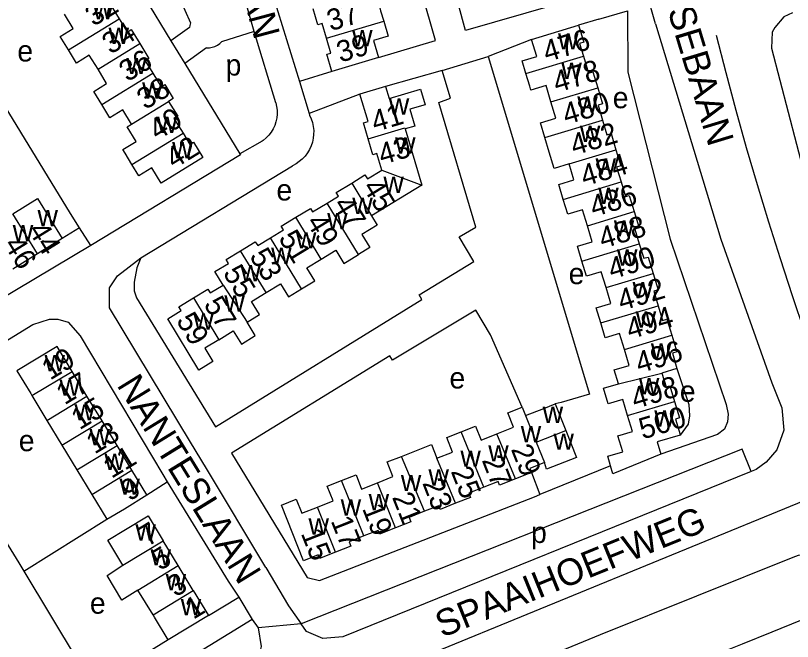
# Model space of a CAD drawing. Extents: x 157768 to 159790, y 387230 to 389604.
# Drawn here: x 158348.2 to 158494.9, y 388341 to 388459.2 of the extents above; entities that cross this region are included whole.
import ezdxf

# ---------------------------------------------------------------- set-up
doc = ezdxf.new("R2010")
doc.units = 0
for name, color, linetype in [('BLT_Basislijn', 7, 'Continuous'), ('BLT_Bebouwing', 7, 'Continuous'), ('BLT_Centroide', 7, 'Continuous'), ('BLT_Huisnummer', 7, 'Continuous'), ('BLT_Huisnummer_ tussenligend', 7, 'Continuous'), ('BLT_Onderverdeling_panden', 7, 'Continuous'), ('BLT_Straatnaam', 7, 'Continuous'), ('BLT_Vlakafsluiter', 7, 'Continuous')]:
    doc.layers.add(name, color=color, linetype=linetype)

msp = doc.modelspace()

# ---------------------------------------------------------------- linework, layer by layer
at = {"layer": 'BLT_Basislijn'}
for p, q in [((158386.62, 388496.33), (158401.8, 388446.7)), ((158377.67, 388465.94), (158381.24, 388457.78)), ((158371.31, 388464.61), (158377.54, 388454.4)), ((158393.29, 388456.2), (158391.86, 388460.99)), ((158458.35, 388458.52), (158454.56, 388457.35)), ((158381.04, 388456.91), (158377.54, 388454.4)), ((158393.29, 388456.2), (158387.1, 388454.24)), ((158397.34, 388442.71), (158393.29, 388456.2)), ((158377.54, 388454.4), (158380.16, 388450.12)), ((158445.67, 388454.68), (158437.44, 388451.43)), ((158384.29, 388453.09), (158380.16, 388450.12)), ((158380.16, 388450.12), (158390.58, 388433.04)), ((158407.95, 388448.62), (158401.8, 388446.7)), ((158428.75, 388448.82), (158418.06, 388445.78)), ((158401.8, 388446.7), (158403.65, 388440.67)), ((158413.23, 388444.35), (158403.65, 388440.67)), ((158403.65, 388440.67), (158403.74, 388440.37)), ((158394.79, 388435.49), (158390.58, 388433.04)), ((158390.67, 388432.9), (158362.4, 388415.74)), ((158390.58, 388433.04), (158390.67, 388432.9)), ((158360.28, 388419.09), (158357.02, 388417.08)), ((158362.4, 388415.74), (158360.28, 388419.09)), ((158362.4, 388415.74), (158327.79, 388395.17)), ((158451.26, 388386.11), (158450.14, 388385.88)), ((158384.26, 388373.64), (158381.24, 388378.62)), ((158388.98, 388376.54), (158403.29, 388353.06)), ((158395.49, 388354.98), (158384.26, 388373.64)), ((158445.64, 388372.9), (158447.24, 388368.74)), ((158373.02, 388368.67), (158376.85, 388371.15)), ((158410.57, 388332.13), (158500.64, 388369.01)), ((158349.73, 388354.3), (158365.45, 388364.07)), ((158349.73, 388354.3), (158362.85, 388332.62)), ((158384.63, 388345.91), (158390.34, 388349.37)), ((158390.34, 388349.37), (158392.89, 388345.15)), ((158392.89, 388345.15), (158338.82, 388312.04)), ((158392.89, 388345.15), (158394.03, 388343.54)), ((158377.03, 388341.29), (158362.85, 388332.62))]:
    msp.add_line(p, q, dxfattribs=at)
for points in [[(158469.1, 388457.64), (158457.04, 388500), (158455.76, 388504.68), (158447.56, 388530.62)], [(158450.08, 388461.19), (158433.2, 388456.33), (158421.37, 388500), (158415.41, 388521.08), (158430.8, 388525.78)], [(158416.77, 388451.25), (158427.53, 388454.45), (158414.5, 388500), (158412.04, 388508.84), (158408.9, 388519.01), (158400.9, 388516.84)], [(158360.28, 388419.09), (158358.56, 388421.8), (158334.74, 388460.77)], [(158458.35, 388458.52), (158463.79, 388460.06), (158463.84, 388448.5), (158471.85, 388416.98), (158482.41, 388385.75), (158482.77, 388383.92), (158482.68, 388382.46), (158482.13, 388381.09), (158480.77, 388380.09), (158470.09, 388376.35)], [(158494.95, 388459.72), (158493.32, 388458.93), (158491.63, 388456.91), (158491.14, 388456.07), (158490.98, 388453.03), (158498.88, 388422.81), (158509.82, 388389.8), (158515.39, 388376.01)], [(158381.24, 388457.78), (158381.09, 388457.28), (158381.04, 388456.91)], [(158469.1, 388457.64), (158481.4, 388416.95), (158491.02, 388389.8), (158492.94, 388385.11), (158493.34, 388380.89), (158492, 388377.19), (158489.98, 388374.86), (158488.11, 388373.45), (158487.16, 388373.07)], [(158480.53, 388455.48), (158482.35, 388448.4), (158484.25, 388441.33), (158486.22, 388434.29), (158488.27, 388427.26), (158490.4, 388420.26), (158492.61, 388413.29), (158494.89, 388406.33), (158497.24, 388399.41), (158499.67, 388392.51), (158502.18, 388385.63), (158504.26, 388380.11)], [(158384.29, 388453.09), (158384.82, 388453.1), (158385.34, 388453.19), (158385.85, 388453.35), (158386.32, 388453.59), (158386.75, 388453.9), (158387.1, 388454.24)], [(158428.75, 388448.82), (158437.44, 388451.43)], [(158437.44, 388451.43), (158456.6, 388387.71), (158451.26, 388386.11)], [(158430.33, 388443.56), (158428.75, 388448.82)], [(158431.97, 388417.39), (158435.14, 388419.23), (158428.17, 388442.76), (158430.33, 388443.56)], [(158397.34, 388442.71), (158397.5, 388442), (158397.59, 388441.29), (158397.59, 388440.56), (158397.52, 388439.84), (158397.37, 388439.14), (158397.14, 388438.45), (158396.83, 388437.79), (158396.46, 388437.17), (158396.02, 388436.6), (158395.52, 388436.08), (158394.96, 388435.61), (158394.79, 388435.49)], [(158403.74, 388440.37), (158404.04, 388439.69), (158404.27, 388438.98), (158404.43, 388438.24), (158404.51, 388437.5), (158404.5, 388436.75), (158404.42, 388436), (158404.26, 388435.27), (158404.02, 388434.56), (158403.7, 388433.88), (158403.32, 388433.24), (158402.87, 388432.64), (158402.35, 388432.09), (158401.79, 388431.6), (158401.17, 388431.17), (158400.52, 388430.82)], [(158371.89, 388413.42), (158400.52, 388430.82)], [(158385.94, 388381.52), (158424.94, 388405.59), (158424.42, 388406.45), (158434.79, 388412.73), (158431.97, 388417.39)], [(158381.24, 388378.62), (158365.96, 388404.01), (158365.93, 388407.74), (158367.47, 388410.04), (158371.89, 388413.42)], [(158371.89, 388413.42), (158371.08, 388411.55), (158370.59, 388408.83), (158370.59, 388407.2), (158371.07, 388405.9), (158385.94, 388381.52)], [(158443.86, 388385.25), (158437.93, 388398.89), (158435.11, 388403.57), (158419.42, 388394.08)], [(158329.67, 388387.52), (158351.49, 388400.82), (158354.62, 388401.86), (158356.15, 388401.86), (158358.13, 388401.3), (158360.43, 388398.73), (158376, 388372.54), (158376.85, 388371.15)], [(158419.42, 388394.08), (158418.92, 388394.91), (158388.98, 388376.54)], [(158473.13, 388392.54), (158475.37, 388385.72), (158475.49, 388383.58), (158475.26, 388382.05), (158473.72, 388379.97)], [(158487.16, 388373.07), (158485.44, 388377.3), (158402.13, 388344.3)], [(158487.16, 388373.07), (158410.03, 388341.86), (158406.26, 388341.58), (158403.16, 388342.86), (158402.13, 388344.3)], [(158460.57, 388374.14), (158447.24, 388368.74)], [(158376.85, 388371.15), (158388.35, 388352.37), (158390.34, 388349.37)], [(158403.29, 388353.06), (158405.63, 388352.49), (158446.2, 388368.32), (158447.24, 388368.74)], [(158344.03, 388363.53), (158348.79, 388355.84), (158349.73, 388354.3)], [(158349.72, 388278.49), (158346.36, 388284.12), (158345.87, 388286.78), (158346.16, 388288.41), (158347.49, 388290.13), (158351.49, 388293.04), (158382.15, 388309.1), (158406.63, 388320.52), (158418.95, 388325.92), (158458.67, 388342.3), (158495.06, 388356.91), (158496.09, 388357.31), (158498.9, 388357.63), (158500.72, 388357.63), (158504.55, 388356.37)], [(158395.49, 388354.98), (158399.73, 388347.7), (158402.13, 388344.3)], [(158429.45, 388317.84), (158431.31, 388318.59), (158480.17, 388338.42), (158485.48, 388340.55), (158491.13, 388342.83), (158496.51, 388344.99), (158497.18, 388344.95), (158500.58, 388337.29)], [(158394.03, 388343.54), (158394.56, 388340.04), (158394.03, 388337.75), (158392.58, 388335.45), (158367.17, 388324.03), (158352.1, 388316.14), (158337.87, 388307.59), (158334.98, 388305.77)]]:
    msp.add_lwpolyline(points, dxfattribs=at)
at = {"layer": 'BLT_Bebouwing'}
for p, q in [((158445.67, 388454.68), (158454.56, 388457.35)), ((158416.77, 388451.25), (158407.95, 388448.62)), ((158457.25, 388448.57), (158458.16, 388445.53)), ((158418.06, 388445.78), (158413.23, 388444.35)), ((158424.69, 388445.26), (158425.56, 388442.34)), ((158421.79, 388437.76), (158424.93, 388427.16)), ((158424.93, 388427.16), (158415.46, 388421.39)), ((158357.02, 388417.08), (158352.35, 388414.2)), ((158352.35, 388414.2), (158347.67, 388411.31)), ((158473.13, 388392.54), (158470.27, 388391.68)), ((158361.69, 388387.33), (158358.86, 388392)), ((158351.29, 388387.41), (158354.12, 388382.74)), ((158364.53, 388382.67), (158361.69, 388387.33)), ((158354.12, 388382.74), (158356.96, 388378.07)), ((158367.36, 388378), (158364.53, 388382.67)), ((158436.13, 388379), (158439.11, 388380.18)), ((158356.96, 388378.07), (158359.79, 388373.41)), ((158370.19, 388373.33), (158367.36, 388378)), ((158359.79, 388373.41), (158362.62, 388368.74)), ((158373.02, 388368.67), (158370.19, 388373.33)), ((158445.34, 388373.67), (158445.64, 388372.9)), ((158413.57, 388369.78), (158416.54, 388370.95)), ((158439.24, 388371.13), (158436.63, 388370.1)), ((158362.62, 388368.74), (158365.45, 388364.07)), ((158436.63, 388370.1), (158433.8, 388368.98)), ((158427.95, 388366.57), (158425.41, 388365.57)), ((158425.41, 388365.57), (158422.53, 388364.43)), ((158416.66, 388361.97), (158413.99, 388360.91)), ((158378.92, 388355.31), (158376.07, 388360.01)), ((158413.99, 388360.91), (158411.22, 388359.81)), ((158381.77, 388350.61), (158378.92, 388355.31)), ((158374.17, 388346), (158371.32, 388350.7))]:
    msp.add_line(p, q, dxfattribs=at)
for points in [[(158365.3, 388464.25), (158367.01, 388461.47), (158366.27, 388461.02), (158367.76, 388458.59)], [(158413.2, 388463.06), (158415.99, 388463.96), (158416.91, 388460.88), (158417.16, 388460.07), (158417.74, 388458.11)], [(158406.94, 388454.88), (158406.1, 388457.68), (158405.28, 388457.43), (158404.39, 388460.43)], [(158358.17, 388452.71), (158356.63, 388455.22), (158359.09, 388456.72), (158357.43, 388459.43)], [(158367.76, 388458.59), (158369.31, 388456.06), (158370.05, 388456.52), (158371.67, 388453.88)], [(158417.74, 388458.11), (158418.59, 388455.27), (158415.82, 388454.45), (158416.77, 388451.25)], [(158454.56, 388457.35), (158455.53, 388454.15), (158454.73, 388453.91), (158455.46, 388451.48)], [(158371.67, 388453.88), (158373.39, 388451.07), (158372.66, 388450.63), (158374.11, 388448.27)], [(158407.95, 388448.62), (158406.99, 388451.86), (158407.77, 388452.09), (158406.94, 388454.88)], [(158444.6, 388448.21), (158443.88, 388450.6), (158446.65, 388451.44), (158445.67, 388454.68)], [(158363.77, 388449.03), (158362.13, 388451.7), (158359.7, 388450.21), (158358.17, 388452.71)], [(158455.46, 388451.48), (158456.41, 388448.32), (158457.25, 388448.57)], [(158364.48, 388442.37), (158362.95, 388444.86), (158365.4, 388446.36), (158363.77, 388449.03)], [(158374.11, 388448.27), (158375.68, 388445.7), (158376.38, 388446.13), (158377.98, 388443.52), (158377.11, 388442.98)], [(158449.33, 388442.88), (158448.41, 388445.95), (158445.54, 388445.08), (158445.32, 388445.82), (158444.6, 388448.21)], [(158418.06, 388445.78), (158418.74, 388443.5), (158424.69, 388445.26)], [(158458.16, 388445.53), (158459.08, 388442.48), (158458.24, 388442.23), (158459.08, 388439.43)], [(158414.78, 388435.91), (158413.9, 388438.91), (158414.78, 388439.17), (158413.23, 388444.35)], [(158370.12, 388438.7), (158368.47, 388441.38), (158366.01, 388439.87), (158364.48, 388442.37)], [(158377.11, 388442.98), (158378.83, 388440.18), (158378.12, 388439.74), (158379.83, 388436.95)], [(158425.56, 388442.34), (158422.7, 388441.49), (158423.64, 388438.3), (158421.79, 388437.76)], [(158448.17, 388436.15), (158447.34, 388438.94), (158450.25, 388439.81), (158449.33, 388442.88)], [(158459.08, 388439.43), (158459.91, 388436.66), (158460.68, 388436.89), (158461.6, 388433.84)], [(158370.18, 388431.04), (158368.87, 388433.17), (158368.44, 388433.88), (158370.96, 388435.42), (158369.27, 388438.18), (158370.12, 388438.7)], [(158379.83, 388436.95), (158381.12, 388434.85), (158381.83, 388435.28), (158383.6, 388432.39), (158375.7, 388427.55), (158373.95, 388430.41), (158371.48, 388428.91), (158370.18, 388431.04)], [(158417.39, 388429.99), (158416.46, 388433.13), (158415.68, 388432.9), (158414.78, 388435.91)], [(158452.75, 388431.18), (158449.93, 388430.29), (158449.01, 388433.37), (158448.17, 388436.15)], [(158461.6, 388433.84), (158462.52, 388430.78), (158461.73, 388430.54), (158462.57, 388427.76)], [(158451.65, 388424.47), (158450.81, 388427.28), (158453.67, 388428.14), (158452.75, 388431.18)], [(158411.7, 388427.56), (158414.2, 388429.08), (158414.65, 388428.32), (158417.39, 388429.99)], [(158407.07, 388423.78), (158409.2, 388425.08), (158408.77, 388425.77), (158411.7, 388427.56)], [(158462.57, 388427.76), (158463.39, 388425.01), (158464.12, 388425.23), (158465.05, 388422.15)], [(158347.68, 388421.76), (158352.35, 388424.64), (158357.02, 388417.08)], [(158456.21, 388419.49), (158455.3, 388422.51), (158452.49, 388421.67), (158451.65, 388424.47)], [(158401.15, 388421.09), (158403.89, 388422.75), (158404.29, 388422.09), (158407.07, 388423.78)], [(158465.05, 388422.15), (158465.98, 388419.07), (158465.18, 388418.83), (158466.02, 388416.06)], [(158396.36, 388417.22), (158398.79, 388418.7), (158398.37, 388419.39), (158401.15, 388421.09)], [(158415.46, 388421.39), (158416.53, 388419.63), (158413.61, 388417.85), (158415.12, 388415.37), (158412.98, 388414.07)], [(158455.16, 388412.8), (158454.31, 388415.63), (158457.11, 388416.48), (158456.21, 388419.49)], [(158390.7, 388414.77), (158393.48, 388416.47), (158393.93, 388415.74), (158396.36, 388417.22)], [(158466.02, 388416.06), (158466.84, 388413.34), (158467.69, 388413.59), (158468.62, 388410.49)], [(158387.38, 388408.29), (158385.84, 388410.83), (158388.39, 388412.38), (158387.95, 388413.1), (158390.7, 388414.77)], [(158405.95, 388413.2), (158408.67, 388414.85), (158410.18, 388412.37), (158410.85, 388412.77), (158412.98, 388414.07)], [(158402.23, 388407.58), (158404.72, 388409.1), (158403.24, 388411.54), (158405.95, 388413.2)], [(158459.73, 388407.82), (158458.83, 388410.81), (158456.01, 388409.96), (158455.16, 388412.8)], [(158468.62, 388410.49), (158469.55, 388407.4), (158468.73, 388407.16), (158469.55, 388404.4)], [(158381.79, 388405.85), (158384.52, 388407.51), (158384.95, 388406.81), (158387.38, 388408.29)], [(158395.52, 388406.86), (158398.24, 388408.52), (158399.74, 388406.06), (158402.23, 388407.58)], [(158391.92, 388401.3), (158394.29, 388402.74), (158392.79, 388405.21), (158395.52, 388406.86)], [(158458.72, 388401.15), (158457.86, 388403.99), (158460.63, 388404.82), (158459.73, 388407.82)], [(158386.59, 388397.98), (158383.93, 388396.36), (158385.47, 388393.84), (158382.82, 388392.23), (158376.93, 388401.9), (158379.5, 388403.47), (158379.06, 388404.18), (158381.79, 388405.85)], [(158469.55, 388404.4), (158470.4, 388401.6), (158471.23, 388401.85), (158472.14, 388398.81)], [(158386.59, 388397.98), (158389.32, 388399.64), (158390.85, 388397.14), (158393.48, 388398.74), (158391.92, 388401.3)], [(158463.2, 388396.13), (158462.3, 388399.12), (158459.57, 388398.3), (158458.72, 388401.15)], [(158472.14, 388398.81), (158473.08, 388395.68), (158472.26, 388395.43), (158473.13, 388392.54)], [(158358.86, 388392), (158356.03, 388396.67), (158348.46, 388392.08), (158351.06, 388387.8), (158351.29, 388387.41)], [(158462.09, 388389.65), (158461.29, 388392.29), (158464.1, 388393.13), (158463.2, 388396.13)], [(158470.27, 388391.68), (158471.06, 388389.05), (158471.77, 388389.26), (158472.65, 388386.31)], [(158463.8, 388383.65), (158462.89, 388386.66), (158460.16, 388385.84), (158459.27, 388388.81), (158462.09, 388389.65)], [(158472.65, 388386.31), (158473.58, 388383.22), (158472.83, 388382.99), (158473.71, 388380.06), (158473.72, 388379.97)], [(158441.18, 388384.19), (158443.86, 388385.25)], [(158443.86, 388385.25), (158444.49, 388383.64)], [(158444.49, 388383.64), (158447.96, 388385.01)], [(158447.96, 388385.01), (158450.14, 388385.88)], [(158450.14, 388385.88), (158452.14, 388380.83)], [(158439.11, 388380.18), (158442.27, 388381.43), (158441.18, 388384.19)], [(158462.88, 388376.81), (158461.97, 388379.82), (158464.7, 388380.64), (158463.8, 388383.65)], [(158427.8, 388375.62), (158430.73, 388376.77), (158429.65, 388379.5), (158432.36, 388380.57)], [(158432.36, 388380.57), (158435.08, 388381.64), (158436.13, 388379)], [(158452.14, 388380.83), (158454.15, 388375.75), (158448.51, 388373.52), (158448.12, 388374.77)], [(158473.72, 388379.97), (158469.42, 388378.68), (158470.09, 388376.35)], [(158421.07, 388375.95), (158426.74, 388378.19), (158427.8, 388375.62)], [(158460.57, 388374.14), (158460.04, 388376), (158462.88, 388376.81)], [(158470.09, 388376.35), (158461, 388372.63), (158460.57, 388374.14)], [(158416.54, 388370.95), (158419.48, 388372.12), (158418.39, 388374.89), (158421.07, 388375.95)], [(158448.12, 388374.77), (158445.34, 388373.67)], [(158409.78, 388371.36), (158412.52, 388372.44), (158413.57, 388369.78)], [(158442.62, 388371.7), (158439.6, 388370.51), (158439.34, 388371.17), (158439.24, 388371.13)], [(158445.64, 388372.9), (158442.62, 388371.7)], [(158405.23, 388366.37), (158408.16, 388367.53), (158407.07, 388370.29), (158409.78, 388371.36)], [(158365.45, 388364.07), (158368.75, 388366.07), (158373.02, 388368.67)], [(158433.8, 388368.98), (158434.12, 388368.19), (158431.31, 388367.08)], [(158408.64, 388357.83), (158405.62, 388356.64), (158405.34, 388357.34), (158402.57, 388356.25), (158398.42, 388366.76), (158401.21, 388367.87), (158402.26, 388365.2), (158405.23, 388366.37)], [(158431.31, 388367.08), (158428.38, 388365.92), (158428.1, 388366.63), (158427.95, 388366.57)], [(158368.47, 388355.4), (158365.62, 388360.1), (158368.94, 388362.12), (158373.22, 388364.71), (158376.07, 388360.01)], [(158422.53, 388364.43), (158422.85, 388363.6), (158419.99, 388362.47)], [(158419.99, 388362.47), (158416.94, 388361.26), (158416.66, 388361.97)], [(158411.22, 388359.81), (158411.54, 388358.98), (158408.64, 388357.83)], [(158371.32, 388350.7), (158368.28, 388348.82), (158365.47, 388353.43), (158368.47, 388355.4)], [(158381.77, 388350.61), (158384.63, 388345.91)], [(158377.03, 388341.29), (158374.43, 388345.57), (158374.17, 388346)], [(158384.63, 388345.91), (158377.03, 388341.29)]]:
    msp.add_lwpolyline(points, dxfattribs=at)
at = {"layer": 'BLT_Onderverdeling_panden'}
for p, q in [((158358.17, 388452.71), (158367.76, 388458.59)), ((158406.94, 388454.88), (158417.74, 388458.11)), ((158363.77, 388449.03), (158371.67, 388453.88)), ((158444.6, 388448.21), (158455.46, 388451.48)), ((158364.48, 388442.37), (158374.11, 388448.27)), ((158449.33, 388442.88), (158458.16, 388445.53)), ((158370.12, 388438.7), (158377.11, 388442.98)), ((158448.17, 388436.15), (158459.08, 388439.43)), ((158370.18, 388431.04), (158379.83, 388436.95)), ((158452.75, 388431.18), (158461.6, 388433.84)), ((158417.39, 388429.99), (158424.93, 388427.16)), ((158411.7, 388427.56), (158415.46, 388421.39)), ((158451.65, 388424.47), (158462.57, 388427.76)), ((158412.98, 388414.07), (158407.07, 388423.78)), ((158352.35, 388414.2), (158347.68, 388421.76)), ((158456.21, 388419.49), (158465.05, 388422.15)), ((158405.95, 388413.2), (158401.15, 388421.09)), ((158402.23, 388407.58), (158396.36, 388417.22)), ((158455.16, 388412.8), (158466.02, 388416.06)), ((158395.52, 388406.86), (158390.7, 388414.77)), ((158459.73, 388407.82), (158468.62, 388410.49)), ((158387.38, 388408.29), (158391.92, 388401.3)), ((158381.79, 388405.85), (158386.59, 388397.98)), ((158458.72, 388401.15), (158469.55, 388404.4)), ((158463.2, 388396.13), (158472.14, 388398.81)), ((158351.29, 388387.41), (158358.86, 388392)), ((158462.09, 388389.65), (158470.27, 388391.68)), ((158354.12, 388382.74), (158361.69, 388387.33)), ((158463.8, 388383.65), (158472.65, 388386.31)), ((158444.49, 388383.64), (158446.55, 388378.62)), ((158356.96, 388378.07), (158364.53, 388382.67)), ((158436.63, 388370.1), (158432.36, 388380.57)), ((158446.55, 388378.62), (158452.14, 388380.83)), ((158442.62, 388371.7), (158439.11, 388380.18)), ((158359.79, 388373.41), (158367.36, 388378)), ((158446.55, 388378.62), (158448.12, 388374.77)), ((158425.41, 388365.57), (158421.07, 388375.95)), ((158431.31, 388367.08), (158427.8, 388375.62)), ((158362.62, 388368.74), (158370.19, 388373.33)), ((158413.99, 388360.91), (158409.78, 388371.36)), ((158419.99, 388362.47), (158416.54, 388370.95)), ((158408.64, 388357.83), (158405.23, 388366.37)), ((158368.47, 388355.4), (158376.07, 388360.01)), ((158371.32, 388350.7), (158378.92, 388355.31)), ((158374.17, 388346), (158381.77, 388350.61))]:
    msp.add_line(p, q, dxfattribs=at)
msp.add_lwpolyline([(158414.78, 388435.91), (158421.73, 388437.95), (158421.79, 388437.76)], dxfattribs=at)
at = {"layer": 'BLT_Vlakafsluiter'}
msp.add_line((158402.13, 388344.3), (158394.03, 388343.54), dxfattribs=at)

# ---------------------------------------------------------------- texts
at = {"layer": 'BLT_Centroide'}
for s, p in [('w', (158362.8, 388458.47)), ('w', (158365.76, 388453.81)), ('w', (158411.77, 388453.38)), ('w', (158450.66, 388452.78)), ('e', (158348.53, 388450.5)), ('w', (158369.1, 388448.12)), ('p', (158387.87, 388447.85)), ('w', (158451.29, 388447.19)), ('w', (158372.11, 388443.47)), ('w', (158418.7, 388440.47)), ('w', (158454.3, 388440.84)), ('e', (158461, 388441.68)), ('w', (158374.89, 388437)), ('w', (158454.79, 388435.31)), ('w', (158419.89, 388433.12)), ('w', (158377.77, 388432.25)), ('w', (158457.75, 388429.16)), ('e', (158397.47, 388424.26)), ('w', (158417.68, 388425.69)), ('w', (158458.26, 388423.62)), ('w', (158411.8, 388421.7)), ('w', (158352.34, 388419.41)), ('w', (158407.06, 388418.83)), ('w', (158461.2, 388417.47)), ('w', (158347.67, 388416.53)), ('w', (158401.16, 388415.2)), ('w', (158396.47, 388412.25)), ('w', (158461.8, 388411.94)), ('w', (158390.67, 388408.98)), ('e', (158452.67, 388408.46)), ('w', (158464.73, 388405.81)), ('w', (158387.64, 388403.27)), ('w', (158381.77, 388399.89)), ('w', (158465.34, 388400.25)), ('w', (158468.2, 388394.22)), ('w', (158353.66, 388392.03)), ('e', (158430.15, 388388.76)), ('w', (158465.93, 388387.66)), ('w', (158356.49, 388387.38)), ('e', (158473.67, 388386.25)), ('w', (158359.32, 388382.72)), ('w', (158447.76, 388382.25)), ('w', (158468.84, 388381.56)), ('w', (158362.16, 388378.03)), ('w', (158443.62, 388378.62)), ('e', (158348.8, 388376.92)), ('w', (158449.8, 388377.19)), ('w', (158437.48, 388374.98)), ('w', (158364.99, 388373.38)), ('w', (158432.22, 388373.97)), ('w', (158426.19, 388370.42)), ('w', (158367.82, 388368.69)), ('w', (158420.97, 388369.38)), ('w', (158414.89, 388365.78)), ('w', (158409.61, 388364.75)), ('w', (158370.84, 388360.06)), ('w', (158403.53, 388361.16)), ('p', (158445.57, 388359.59)), ('w', (158373.7, 388355.34)), ('w', (158376.55, 388350.66)), ('e', (158362.24, 388346.24)), ('w', (158379.4, 388345.94))]:
    msp.add_text(s, height=4, dxfattribs=at).set_placement(p)
at = {"layer": 'BLT_Huisnummer'}
for s, rotation, p in [('32', 31.4981, (158362.92, 388457.02)), ('39', 16.6074, (158409.54, 388450.27)), ('476', 16.7339, (158448.52, 388450.37)), ('36', 31.4981, (158369.32, 388446.55)), ('480', 16.7339, (158452.21, 388438.52)), ('41', 16.4976, (158416.09, 388437.16)), ('42', 31.4981, (158378.14, 388430.13)), ('484', 16.7339, (158455.63, 388426.89)), ('45', 301.3467, (158413.63, 388426.8)), ('49', 301.3467, (158402.99, 388420.2)), ('488', 16.7339, (158459.07, 388415.13)), ('44', 301.6704, (158350.47, 388418.66)), ('53', 301.3404, (158392.27, 388413.76)), ('492', 16.7339, (158462.64, 388403.39)), ('59', 301.3404, (158378.44, 388401.61)), ('496', 16.7339, (158466, 388391.58)), ('19', 31.2479, (158354.72, 388390.23)), ('500', 16.7339, (158466.65, 388379.12)), ('13', 31.2424, (158363.12, 388376.27)), ('29', 291.5784, (158441.72, 388377.32)), ('9', 31.2365, (158369.67, 388367.38)), ('23', 291.5784, (158424.98, 388370.92)), ('19', 291.5784, (158413.62, 388366.11)), ('7', 31.2401, (158373.12, 388358.81)), ('15', 291.5784, (158402.04, 388361.42)), ('1', 31.2456, (158381.77, 388345.07))]:
    msp.add_text(s, height=4, rotation=rotation, dxfattribs=at).set_placement(p)
at = {"layer": 'BLT_Huisnummer_ tussenligend'}
for s, rotation, p in [('37', 16.6074, (158407.7, 388456.21)), ('34', 31.4981, (158366.13, 388451.76)), ('478', 16.7339, (158450.41, 388444.58)), ('38', 31.4981, (158372.69, 388441.3)), ('40', 31.4981, (158374.98, 388435.51)), ('482', 16.7339, (158453.7, 388432.73)), ('43', 16.4976, (158417.41, 388430.96)), ('486', 16.7339, (158457.38, 388421.1)), ('47', 301.3467, (158408.1, 388423.57)), ('51', 301.3404, (158397.76, 388417.15)), ('46', 301.6704, (158345.89, 388415.96)), ('490', 16.7339, (158460.82, 388409.34)), ('55', 301.3404, (158387.27, 388410.57)), ('57', 301.3404, (158383.63, 388404.65)), ('494', 16.7339, (158464.24, 388398)), ('17', 31.2424, (158357.45, 388385.56)), ('498', 16.7339, (158465.2, 388384.85)), ('15', 31.2424, (158360.29, 388380.85)), ('11', 31.2365, (158366.31, 388371.67)), ('27', 291.5784, (158436.22, 388375.24)), ('25', 291.5784, (158430.36, 388373.14)), ('21', 291.5784, (158419.27, 388368.25)), ('17', 291.5784, (158407.69, 388363.79)), ('5', 31.2456, (158375.46, 388354.27)), ('3', 31.2456, (158378.42, 388349.28))]:
    msp.add_text(s, height=4, rotation=rotation, dxfattribs=at).set_placement(p)
at = {"layer": 'BLT_Straatnaam'}
for s, rotation, p in [('MAINELAAN', 284.8712, (158383.46, 388491.73)), ('FRANSEBAAN', 286.8202, (158466.07, 388477.58)), ('NANTESLAAN', 301.5663, (158367.21, 388389.41)), ('SPAAIHOEFWEG', 22.1, (158428.77, 388341.65))]:
    msp.add_text(s, height=5, rotation=rotation, dxfattribs=at).set_placement(p)

doc.saveas('drawing.dxf')
